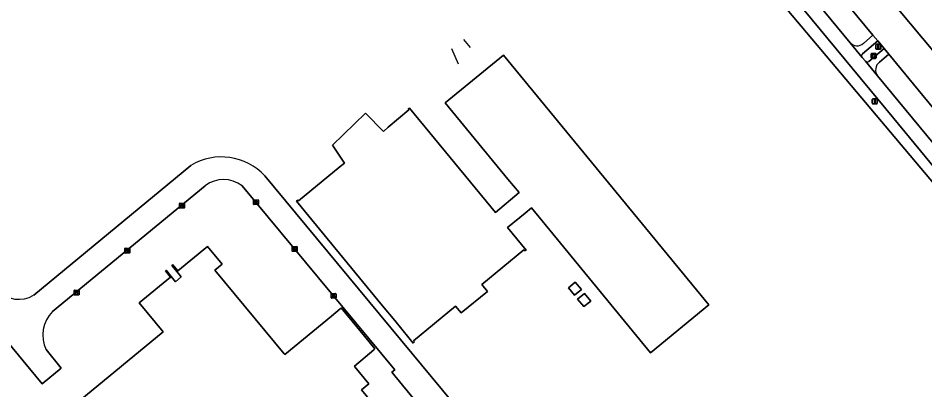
# Model space of a CAD drawing. Extents: x 156141 to 158132, y 385651 to 388333.
# Drawn here: x 157235.4 to 157419.6, y 386652.3 to 386727.9 of the extents above; entities that cross this region are included whole.
import ezdxf

# ---------------------------------------------------------------- set-up
doc = ezdxf.new("R2010")
doc.units = 0
for name, color, linetype in [('IMGEO_Berm_groen', 7, 'Continuous'), ('IMGEO_Erf', 7, 'Continuous'), ('IMGEO_Fietspad_gesloten', 7, 'Continuous'), ('IMGEO_Hek', 7, 'Continuous'), ('IMGEO_Kolk', 7, 'Continuous'), ('IMGEO_Lage_trafo', 7, 'Continuous'), ('IMGEO_Lichtmast', 7, 'Continuous'), ('IMGEO_Muur', 7, 'Continuous'), ('IMGEO_Pand', 7, 'Continuous'), ('IMGEO_Rijbaan_lokaal_gesloten', 7, 'Continuous'), ('IMGEO_Rijbaan_lokaal_open', 7, 'Continuous'), ('IMGEO_Verklikker', 7, 'Continuous'), ('IMGEO_Voetpad_open', 7, 'Continuous')]:
    doc.layers.add(name, color=color, linetype=linetype)

msp = doc.modelspace()

# ---------------------------------------------------------------- linework, layer by layer
at = {"layer": 'IMGEO_Berm_groen'}
for points in [[(157378.22, 386750), (157345.28, 386789.91), (157329.8, 386808.57), (157324.43, 386815.04), (157317.74, 386823.13), (157307.17, 386835.58), (157306.25, 386836.69), (157305.37, 386835.93), (157305.15, 386835.75), (157328.47, 386807.48), (157367.45, 386760.21), (157366.55, 386759.48), (157442.78, 386668.9), (157442.14, 386652.48), (157442.13, 386652.37), (157442.56, 386652.73), (157444.72, 386654.55), (157444.07, 386655.27), (157444.34, 386666.47), (157445.33, 386667.19), (157450.88, 386660.2), (157450.55, 386659.49), (157451.57, 386660.37)], [(157450.98, 386661.78), (157450.57, 386662.3), (157413.31, 386707.49), (157378.22, 386750)], [(157392.45, 386744.52), (157389.02, 386741.6), (157404.45, 386722.87)], [(157407.15, 386722.74), (157409.09, 386724.39), (157392.45, 386744.52)], [(157411.36, 386721.69), (157410.06, 386723.22), (157406.97, 386720.59)], [(157408.25, 386719.05), (157411.36, 386721.69)], [(157406.89, 386719.89), (157407.56, 386719.12)], [(157417.31, 386714.46), (157412.34, 386720.54), (157410.42, 386718.92)], [(157410.04, 386716.14), (157427.18, 386695.38), (157429.57, 386697.33), (157425.36, 386702.43), (157425.55, 386702.59), (157426.49, 386703.35), (157422.54, 386708.15), (157422.42, 386708.29), (157417.31, 386714.46)]]:
    msp.add_lwpolyline(points, dxfattribs=at)
for centre, radius, start, end in [((157405.86, 386724.13), 1.89, 221.4881, 313.0553), ((157407.28, 386720.2), 0.5, 127.9117, 218.3193), ((157407.94, 386719.46), 0.511, 221.797, 306.9138), ((157411.59, 386717.35), 1.96, 126.7163, 217.7865)]:
    msp.add_arc(centre, radius, start, end, dxfattribs=at)
at = {"layer": 'IMGEO_Erf'}
for points in [[(157367.18, 386603.49), (157379.26, 386613.39), (157384.15, 386607.49), (157395.43, 386613.64), (157433.09, 386644.72), (157438.36, 386649.16), (157442.13, 386652.37), (157442.14, 386652.48), (157442.78, 386668.9), (157366.55, 386759.48)], [(157241.14, 386660.5), (157244.18, 386656.74), (157240.3, 386653.54), (157189.51, 386714.98)], [(157238.59, 386671.57), (157270.54, 386697.93)], [(157285.55, 386695.79), (157353.47, 386613.84), (157354.54, 386613.78), (157362.88, 386603.74)], [(157273.46, 386693.81), (157242.43, 386668.25)], [(157311.38, 386655.91), (157311.98, 386656.38), (157280.92, 386693.79)], [(157239.52, 386643.16), (157264.92, 386664.1), (157260.03, 386670.04), (157266.36, 386675.26), (157265.35, 386676.5), (157265.49, 386676.62), (157266.51, 386675.39), (157267.4, 386674.3), (157268.58, 386675.28), (157267.69, 386676.37), (157266.68, 386677.61), (157266.83, 386677.72), (157267.86, 386676.52), (157273.93, 386681.49), (157276.89, 386677.87), (157275.41, 386676.67), (157289.5, 386659.64), (157289.61, 386659.5), (157299.07, 386667.3), (157300.85, 386668.77), (157301.09, 386668.97), (157304.24, 386665.14), (157306.73, 386662.11), (157307.93, 386660.66), (157307.7, 386660.47), (157305.92, 386658.98), (157303.74, 386657.16), (157303.85, 386657.02), (157306.66, 386653.54), (157305.19, 386652.34), (157328.57, 386623.96)], [(157358.3, 386597.31), (157351.95, 386605.08), (157352.02, 386606.42), (157338.37, 386622.98), (157311.38, 386655.91)]]:
    msp.add_lwpolyline(points, dxfattribs=at)
for points in [[(157314.81, 386709.21), (157314.68, 386709.38), (157314.94, 386709.58), (157332.38, 386688.37), (157337.21, 386692.4), (157334.94, 386695.15), (157322.21, 386710.63), (157334.05, 386720.36), (157375.74, 386669.6), (157363.93, 386659.88), (157339.71, 386689.29), (157338.44, 386688.25), (157334.86, 386685.3), (157338.63, 386680.73), (157338.37, 386680.55), (157338.17, 386680.78), (157329.61, 386673.74), (157330.77, 386672.33), (157325.45, 386667.97), (157324.27, 386669.34), (157315.77, 386662.27), (157315.94, 386662.06), (157315.69, 386661.85), (157314.83, 386662.89), (157311.95, 386666.4), (157309.46, 386669.42), (157292, 386690.67), (157292.25, 386690.88), (157292.37, 386690.73), (157300.87, 386697.69), (157301.75, 386698.38), (157299.33, 386702.03), (157305.99, 386708.58), (157309.66, 386704.85), (157310.64, 386705.74)], [(157348.63, 386674.23), (157349.88, 386672.73), (157348.47, 386671.55), (157347.22, 386673.04)], [(157350.51, 386671.93), (157351.76, 386670.38), (157350.34, 386669.24), (157349.1, 386670.79)]]:
    msp.add_lwpolyline(points, close=True, dxfattribs=at)
for centre, radius, start, end in [((157276.73, 386687.67), 11.99, 42.6421, 121.1297), ((157277.17, 386688.97), 6.1, 52.1127, 127.4413), ((157235.55, 386676.66), 5.93, 223.4852, 300.7949), ((157247.21, 386663.47), 6.76, 135.0325, 206.1411)]:
    msp.add_arc(centre, radius, start, end, dxfattribs=at)
at = {"layer": 'IMGEO_Fietspad_gesloten'}
for points in [[(157164.67, 387007.38), (157170.76, 387000), (157242.5, 386913.02), (157260.15, 386891.62), (157276.21, 386872.22), (157291.72, 386853.57), (157295.69, 386848.8), (157300.18, 386843.65), (157300.3, 386843.52), (157300.52, 386843.27), (157300.61, 386843.16), (157300.77, 386842.97), (157305.03, 386838.05), (157305.21, 386837.84), (157306.25, 386836.69), (157307.17, 386835.58), (157317.74, 386823.13), (157324.43, 386815.04), (157329.8, 386808.57), (157345.28, 386789.91), (157378.22, 386750), (157413.31, 386707.49), (157450.57, 386662.3)], [(157427.18, 386695.38), (157410.04, 386716.14), (157407.56, 386719.12), (157406.89, 386719.89), (157404.45, 386722.87), (157389.02, 386741.6), (157388.04, 386742.79), (157382.1, 386750), (157347.61, 386791.86), (157332.14, 386810.5), (157326.82, 386816.91), (157320.17, 386824.85), (157310.45, 386836.4), (157309.8, 386837.16), (157295.33, 386853.77), (157294.67, 386854.55), (157291.27, 386858.66), (157287.92, 386862.76), (157271.63, 386882.38), (157267.94, 386886.84), (157265.44, 386889.85), (157261.8, 386894.26), (157261.7, 386894.37), (157255.95, 386901.35)]]:
    msp.add_lwpolyline(points, dxfattribs=at)
at = {"layer": 'IMGEO_Hek'}
msp.add_lwpolyline([(157367.45, 386760.21), (157366.55, 386759.48), (157442.78, 386668.9)], dxfattribs=at)
at = {"layer": 'IMGEO_Kolk'}
for p, q in [((157268.29, 386690.26), (157269.14, 386690.26)), ((157283.24, 386690.05), (157283.24, 386690.9)), ((157283.31, 386690.97), (157284.17, 386690.97)), ((157283.5, 386690.47), (157283.5, 386690.48)), ((157283.54, 386690.52), (157283.94, 386690.52)), ((157283.94, 386690.43), (157283.54, 386690.43)), ((157283.73, 386690.75), (157283.75, 386690.75)), ((157283.98, 386690.48), (157283.98, 386690.47)), ((157284.24, 386690.9), (157284.24, 386690.05)), ((157268.22, 386689.33), (157268.22, 386690.18)), ((157269.14, 386689.25), (157268.29, 386689.25)), ((157268.47, 386689.75), (157268.47, 386689.76)), ((157268.91, 386689.71), (157268.51, 386689.71)), ((157268.52, 386689.8), (157268.91, 386689.8)), ((157268.7, 386690.03), (157268.73, 386690.03)), ((157268.73, 386689.48), (157268.7, 386689.48)), ((157268.96, 386689.76), (157268.96, 386689.75)), ((157269.22, 386690.18), (157269.22, 386689.33)), ((157284.17, 386689.97), (157283.31, 386689.97)), ((157283.75, 386690.19), (157283.72, 386690.19)), ((157257.11, 386680.19), (157257.11, 386681.04)), ((157257.18, 386681.12), (157258.04, 386681.12)), ((157258.11, 386681.04), (157258.11, 386680.19)), ((157291.12, 386680.53), (157291.12, 386681.38)), ((157291.2, 386681.45), (157292.05, 386681.45)), ((157291.61, 386681.23), (157291.64, 386681.23)), ((157292.13, 386681.38), (157292.13, 386680.53)), ((157258.04, 386680.11), (157257.18, 386680.11)), ((157257.37, 386680.61), (157257.37, 386680.62)), ((157257.41, 386680.66), (157257.81, 386680.66)), ((157257.81, 386680.57), (157257.41, 386680.57)), ((157257.62, 386680.34), (157257.59, 386680.34)), ((157257.6, 386680.89), (157257.62, 386680.89)), ((157257.85, 386680.62), (157257.85, 386680.61)), ((157292.05, 386680.45), (157291.2, 386680.45)), ((157291.38, 386680.95), (157291.38, 386680.96)), ((157291.82, 386680.91), (157291.42, 386680.91)), ((157291.43, 386681), (157291.82, 386681)), ((157291.63, 386680.67), (157291.61, 386680.67)), ((157291.87, 386680.96), (157291.87, 386680.95)), ((157246.8, 386671.66), (157246.8, 386672.51)), ((157246.87, 386672.59), (157247.73, 386672.59)), ((157247.06, 386672.08), (157247.06, 386672.09)), ((157247.1, 386672.13), (157247.5, 386672.13)), ((157247.5, 386672.04), (157247.1, 386672.04)), ((157247.31, 386671.81), (157247.28, 386671.81)), ((157247.29, 386672.36), (157247.31, 386672.36)), ((157247.54, 386672.09), (157247.54, 386672.08)), ((157247.8, 386672.51), (157247.8, 386671.66)), ((157299.01, 386671.01), (157299.01, 386671.87)), ((157299.08, 386671.94), (157299.93, 386671.94)), ((157300.01, 386671.87), (157300.01, 386671.01)), ((157247.73, 386671.58), (157246.87, 386671.58)), ((157299.93, 386670.94), (157299.08, 386670.94)), ((157299.26, 386671.43), (157299.26, 386671.45)), ((157299.7, 386671.4), (157299.3, 386671.4)), ((157299.31, 386671.48), (157299.7, 386671.48)), ((157299.49, 386671.72), (157299.52, 386671.72)), ((157299.52, 386671.16), (157299.49, 386671.16)), ((157299.75, 386671.45), (157299.75, 386671.43))]:
    msp.add_line(p, q, dxfattribs=at)
for points in [[(157268.29, 386690.26), (157269.14, 386690.26)], [(157283.24, 386690.05), (157283.24, 386690.9)], [(157283.31, 386690.97), (157284.17, 386690.97)], [(157284.24, 386690.9), (157284.24, 386690.05)], [(157268.22, 386689.33), (157268.22, 386690.18)], [(157269.14, 386689.25), (157268.29, 386689.25)], [(157269.22, 386690.18), (157269.22, 386689.33)], [(157284.17, 386689.97), (157283.31, 386689.97)], [(157257.11, 386680.19), (157257.11, 386681.04)], [(157257.18, 386681.12), (157258.04, 386681.12)], [(157258.11, 386681.04), (157258.11, 386680.19)], [(157291.12, 386680.53), (157291.12, 386681.38)], [(157291.2, 386681.45), (157292.05, 386681.45)], [(157292.13, 386681.38), (157292.13, 386680.53)], [(157258.04, 386680.11), (157257.18, 386680.11)], [(157292.05, 386680.45), (157291.2, 386680.45)], [(157246.8, 386671.66), (157246.8, 386672.51)], [(157246.87, 386672.59), (157247.73, 386672.59)], [(157247.8, 386672.51), (157247.8, 386671.66)], [(157299.01, 386671.01), (157299.01, 386671.87)], [(157299.08, 386671.94), (157299.93, 386671.94)], [(157300.01, 386671.87), (157300.01, 386671.01)], [(157247.73, 386671.58), (157246.87, 386671.58)], [(157299.93, 386670.94), (157299.08, 386670.94)]]:
    msp.add_lwpolyline(points, dxfattribs=at)
for centre, radius, start, end in [((157268.29, 386690.18), 0.0765, 91.552, 178.448), ((157268.29, 386690.18), 0.0765, 91.552, 178.448), ((157269.14, 386690.18), 0.0765, 1.552, 88.448), ((157269.14, 386690.18), 0.0765, 1.552, 88.448), ((157283.32, 386690.9), 0.0765, 91.552, 178.448), ((157283.32, 386690.9), 0.0765, 91.552, 178.448), ((157283.54, 386690.48), 0.0403, 85.8775, 175.7526), ((157283.53, 386690.47), 0.0366, 178.938, 274.7102), ((157283.94, 386690.48), 0.0386, 1.7309, 96.639), ((157283.94, 386690.47), 0.043, 264.8664, 352.4533), ((157284.16, 386690.9), 0.0765, 1.552, 88.448), ((157284.16, 386690.9), 0.0765, 1.552, 88.448), ((157268.29, 386689.33), 0.0765, 181.552, 268.448), ((157268.29, 386689.33), 0.0765, 181.552, 268.448), ((157268.51, 386689.76), 0.0403, 85.8775, 175.7526), ((157268.51, 386689.75), 0.0366, 178.938, 274.7102), ((157268.92, 386689.76), 0.0386, 1.7309, 96.639), ((157268.92, 386689.75), 0.043, 264.8664, 352.4533), ((157269.14, 386689.33), 0.0765, 271.552, 358.448), ((157269.14, 386689.33), 0.0765, 271.552, 358.448), ((157283.32, 386690.05), 0.0765, 181.552, 268.448), ((157283.32, 386690.05), 0.0765, 181.552, 268.448), ((157284.16, 386690.05), 0.0765, 271.552, 358.448), ((157284.16, 386690.05), 0.0765, 271.552, 358.448), ((157257.19, 386681.04), 0.0765, 91.552, 178.448), ((157257.19, 386681.04), 0.0765, 91.552, 178.448), ((157258.03, 386681.04), 0.0765, 1.552, 88.448), ((157258.03, 386681.04), 0.0765, 1.552, 88.448), ((157291.2, 386681.38), 0.0765, 91.552, 178.448), ((157291.2, 386681.38), 0.0765, 91.552, 178.448), ((157292.05, 386681.38), 0.0765, 1.552, 88.448), ((157292.05, 386681.38), 0.0765, 1.552, 88.448), ((157257.19, 386680.19), 0.0765, 181.552, 268.448), ((157257.19, 386680.19), 0.0765, 181.552, 268.448), ((157257.41, 386680.62), 0.0403, 85.8775, 175.7526), ((157257.4, 386680.61), 0.0366, 178.938, 274.7102), ((157257.81, 386680.62), 0.0386, 1.7309, 96.639), ((157257.81, 386680.61), 0.043, 264.8664, 352.4533), ((157258.03, 386680.19), 0.0765, 271.552, 358.448), ((157258.03, 386680.19), 0.0765, 271.552, 358.448), ((157291.2, 386680.53), 0.0765, 181.552, 268.448), ((157291.2, 386680.53), 0.0765, 181.552, 268.448), ((157291.42, 386680.96), 0.0403, 85.8775, 175.7526), ((157291.42, 386680.95), 0.0366, 178.938, 274.7102), ((157291.83, 386680.96), 0.0386, 1.7309, 96.639), ((157291.82, 386680.95), 0.043, 264.8664, 352.4533), ((157292.05, 386680.53), 0.0765, 271.552, 358.448), ((157292.05, 386680.53), 0.0765, 271.552, 358.448), ((157246.88, 386672.51), 0.0765, 91.552, 178.448), ((157246.88, 386672.51), 0.0765, 91.552, 178.448), ((157247.1, 386672.09), 0.0403, 85.8775, 175.7526), ((157247.09, 386672.08), 0.0366, 178.938, 274.7102), ((157247.5, 386672.09), 0.0386, 1.7309, 96.639), ((157247.5, 386672.08), 0.043, 264.8664, 352.4533), ((157247.72, 386672.51), 0.0765, 1.552, 88.448), ((157247.72, 386672.51), 0.0765, 1.552, 88.448), ((157299.08, 386671.86), 0.0765, 91.552, 178.448), ((157299.08, 386671.86), 0.0765, 91.552, 178.448), ((157299.93, 386671.86), 0.0765, 1.552, 88.448), ((157299.93, 386671.86), 0.0765, 1.552, 88.448), ((157246.88, 386671.66), 0.0765, 181.552, 268.448), ((157246.88, 386671.66), 0.0765, 181.552, 268.448), ((157247.72, 386671.66), 0.0765, 271.552, 358.448), ((157247.72, 386671.66), 0.0765, 271.552, 358.448), ((157299.08, 386671.01), 0.0765, 181.552, 268.448), ((157299.08, 386671.01), 0.0765, 181.552, 268.448), ((157299.3, 386671.44), 0.0403, 85.8775, 175.7526), ((157299.3, 386671.43), 0.0366, 178.938, 274.7102), ((157299.71, 386671.44), 0.0386, 1.7309, 96.639), ((157299.71, 386671.44), 0.043, 264.8664, 352.4533), ((157299.93, 386671.01), 0.0765, 271.552, 358.448), ((157299.93, 386671.01), 0.0765, 271.552, 358.448)]:
    msp.add_arc(centre, radius, start, end, dxfattribs=at)
for centre, major_axis, ratio, start_param, end_param in [((157283.73, 386690.47), (-0.387, 0.002), 0.722429, 4.712389, 7.853982), ((157283.75, 386690.47), (-0.39, 0.002), 0.717154, 1.570796, 4.712389), ((157268.7, 386689.75), (-0.387, 0.002), 0.722429, 4.712389, 7.853982), ((157268.73, 386689.75), (-0.39, 0.002), 0.717154, 1.570796, 4.712389), ((157291.61, 386680.95), (-0.387, 0.002), 0.722429, 4.712389, 7.853982), ((157291.64, 386680.95), (-0.39, 0.002), 0.717154, 1.570796, 4.712389), ((157257.6, 386680.61), (-0.387, 0.002), 0.722429, 4.712389, 7.853982), ((157257.62, 386680.61), (-0.39, 0.002), 0.717154, 1.570796, 4.712389), ((157247.29, 386672.08), (-0.387, 0.002), 0.722429, 4.712389, 7.853982), ((157247.31, 386672.08), (-0.39, 0.002), 0.717154, 1.570796, 4.712389), ((157299.49, 386671.44), (-0.387, 0.002), 0.722429, 4.712389, 7.853982), ((157299.52, 386671.44), (-0.39, 0.002), 0.717154, 1.570796, 4.712389)]:
    msp.add_ellipse(centre, major_axis=major_axis, ratio=ratio, start_param=start_param, end_param=end_param, dxfattribs=at)
at = {"layer": 'IMGEO_Lage_trafo'}
for points in [[(157348.47, 386671.55), (157349.88, 386672.73), (157348.63, 386674.23), (157347.22, 386673.04)], [(157350.34, 386669.24), (157351.76, 386670.38), (157350.51, 386671.93), (157349.1, 386670.79)]]:
    msp.add_lwpolyline(points, close=True, dxfattribs=at)
at = {"layer": 'IMGEO_Lichtmast'}
for p, q in [((157409.69, 386721.64), (157409.69, 386722.44)), ((157409.69, 386722.44), (157409.69, 386721.64)), ((157409.79, 386722.54), (157410.58, 386722.54)), ((157410.58, 386722.54), (157409.79, 386722.54)), ((157410.58, 386721.54), (157409.79, 386721.54)), ((157409.79, 386721.54), (157410.58, 386721.54)), ((157410.68, 386722.44), (157410.68, 386721.64)), ((157410.68, 386721.64), (157410.68, 386722.44)), ((157408.96, 386710.55), (157408.96, 386711.35)), ((157408.96, 386711.35), (157408.96, 386710.55)), ((157409.06, 386711.45), (157409.85, 386711.45)), ((157409.85, 386711.45), (157409.06, 386711.45)), ((157409.95, 386711.35), (157409.95, 386710.55)), ((157409.95, 386710.55), (157409.95, 386711.35)), ((157409.85, 386710.45), (157409.06, 386710.45)), ((157409.06, 386710.45), (157409.85, 386710.45))]:
    msp.add_line(p, q, dxfattribs=at)
for points in [[(157410.11, 386722.42), (157410.26, 386722.42), (157410.26, 386721.67), (157410.11, 386721.67), (157410.11, 386722.42)], [(157409.38, 386711.33), (157409.53, 386711.33), (157409.53, 386710.58), (157409.38, 386710.58), (157409.38, 386711.33)]]:
    msp.add_lwpolyline(points, dxfattribs=at)
for centre, start, end in [((157409.79, 386722.44), 90, 180), ((157409.79, 386722.44), 90, 180), ((157409.79, 386721.64), 180, 270), ((157409.79, 386721.64), 180, 270), ((157410.58, 386722.44), 0, 90), ((157410.58, 386722.44), 360, 90), ((157410.58, 386721.64), 270, 0), ((157410.58, 386721.64), 270, 0), ((157409.06, 386711.35), 90, 180), ((157409.06, 386711.35), 90, 180), ((157409.06, 386710.55), 180, 270), ((157409.06, 386710.55), 180, 270), ((157409.85, 386711.35), 0, 90), ((157409.85, 386711.35), 360, 90), ((157409.85, 386710.55), 270, 0), ((157409.85, 386710.55), 270, 0)]:
    msp.add_arc(centre, 0.1, start, end, dxfattribs=at)
at = {"layer": 'IMGEO_Muur'}
for points in [[(157325.92, 386723.53), (157327.27, 386721.89)], [(157323.48, 386721.66), (157324.86, 386718.59)]]:
    msp.add_lwpolyline(points, dxfattribs=at)
at = {"layer": 'IMGEO_Pand'}
msp.add_lwpolyline([(157310.64, 386705.74), (157309.66, 386704.85), (157305.99, 386708.58), (157299.33, 386702.03), (157301.75, 386698.38), (157300.87, 386697.69), (157292.37, 386690.73), (157292.25, 386690.88), (157292, 386690.67), (157309.46, 386669.42), (157311.95, 386666.4), (157314.83, 386662.89), (157315.69, 386661.85), (157315.94, 386662.06), (157315.77, 386662.27), (157324.27, 386669.34), (157325.45, 386667.97), (157330.77, 386672.33), (157329.61, 386673.74), (157338.17, 386680.78), (157338.37, 386680.55), (157338.63, 386680.73), (157334.86, 386685.3), (157338.44, 386688.25), (157339.71, 386689.29), (157363.93, 386659.88), (157375.74, 386669.6), (157334.05, 386720.36), (157322.21, 386710.63), (157334.94, 386695.15), (157337.21, 386692.4), (157332.38, 386688.37), (157314.94, 386709.58), (157314.68, 386709.38), (157314.81, 386709.21)], close=True, dxfattribs=at)
msp.add_lwpolyline([(157328.57, 386623.96), (157305.19, 386652.34), (157306.66, 386653.54), (157303.85, 386657.02), (157303.74, 386657.16), (157305.92, 386658.98), (157307.7, 386660.47), (157307.93, 386660.66), (157306.73, 386662.11), (157304.24, 386665.14), (157301.09, 386668.97), (157300.85, 386668.77), (157299.07, 386667.3), (157289.61, 386659.5), (157289.5, 386659.64), (157275.41, 386676.67), (157276.89, 386677.87), (157273.93, 386681.49), (157267.86, 386676.52), (157266.83, 386677.72), (157266.68, 386677.61), (157267.69, 386676.37), (157268.58, 386675.28), (157267.4, 386674.3), (157266.51, 386675.39), (157265.49, 386676.62), (157265.35, 386676.5), (157266.36, 386675.26), (157260.03, 386670.04), (157264.92, 386664.1), (157239.52, 386643.16)], dxfattribs=at)
at = {"layer": 'IMGEO_Rijbaan_lokaal_gesloten'}
for points in [[(157426.46, 386715.02), (157411.85, 386732.61), (157404.36, 386741.66), (157399.76, 386747.22), (157397.46, 386750), (157394.65, 386753.39), (157378.74, 386772.62), (157348.75, 386808.9), (157341.23, 386817.97), (157304.54, 386862.26), (157298.9, 386857.58), (157313.81, 386839.66), (157314.45, 386838.88), (157335.58, 386813.32), (157387.92, 386750), (157391.48, 386745.7), (157392.45, 386744.52), (157409.09, 386724.39), (157410.06, 386723.22), (157411.36, 386721.69), (157412.34, 386720.54), (157417.31, 386714.46), (157422.42, 386708.29)], [(157231.25, 386672.58), (157193.58, 386718.06), (157192.45, 386719.43), (157188.61, 386716.08), (157189.51, 386714.98), (157240.3, 386653.54), (157244.18, 386656.74), (157241.14, 386660.5)], [(157270.54, 386697.93), (157238.59, 386671.57)], [(157362.88, 386603.74), (157354.54, 386613.78), (157353.47, 386613.84), (157285.55, 386695.79)], [(157242.43, 386668.25), (157273.46, 386693.81)], [(157280.92, 386693.79), (157311.98, 386656.38), (157311.38, 386655.91), (157338.37, 386622.98), (157352.02, 386606.42), (157351.95, 386605.08), (157358.3, 386597.31)]]:
    msp.add_lwpolyline(points, dxfattribs=at)
for centre, radius, start, end in [((157276.73, 386687.67), 11.99, 42.6421, 121.1297), ((157277.17, 386688.97), 6.1, 52.1127, 127.4413), ((157235.55, 386676.66), 5.93, 223.4852, 300.7949), ((157247.21, 386663.47), 6.76, 135.0325, 206.1411)]:
    msp.add_arc(centre, radius, start, end, dxfattribs=at)
at = {"layer": 'IMGEO_Rijbaan_lokaal_open'}
msp.add_lwpolyline([(157405.11, 386741.07), (157404.51, 386741.79), (157404.36, 386741.66), (157411.85, 386732.61), (157426.46, 386715.02), (157428.27, 386712.83)], dxfattribs=at)
at = {"layer": 'IMGEO_Verklikker'}
for p, q in [((157408.74, 386719.79), (157408.74, 386720.59)), ((157408.74, 386720.59), (157408.74, 386719.79)), ((157408.84, 386720.69), (157409.63, 386720.69)), ((157409.63, 386720.69), (157408.84, 386720.69)), ((157409.63, 386719.69), (157408.84, 386719.69)), ((157408.84, 386719.69), (157409.63, 386719.69)), ((157409.73, 386720.59), (157409.73, 386719.79)), ((157409.73, 386719.79), (157409.73, 386720.59))]:
    msp.add_line(p, q, dxfattribs=at)
for points in [[(157408.84, 386720.42), (157409.62, 386720.42), (157409.62, 386719.96), (157408.84, 386719.96), (157408.84, 386720.42)], [(157408.9, 386720.36), (157408.9, 386720.02), (157409.56, 386720.02), (157409.56, 386720.36), (157408.9, 386720.36)]]:
    msp.add_lwpolyline(points, dxfattribs=at)
for centre, start, end in [((157408.84, 386720.59), 90, 180), ((157408.84, 386720.59), 90, 180), ((157408.84, 386719.79), 180, 270), ((157408.84, 386719.79), 180, 270), ((157409.63, 386720.59), 0, 90), ((157409.63, 386720.59), 360, 90), ((157409.63, 386719.79), 270, 0), ((157409.63, 386719.79), 270, 0)]:
    msp.add_arc(centre, 0.1, start, end, dxfattribs=at)
at = {"layer": 'IMGEO_Voetpad_open'}
for points in [[(157406.97, 386720.59), (157410.06, 386723.22), (157409.09, 386724.39), (157407.15, 386722.74)], [(157404.45, 386722.87), (157406.89, 386719.89)], [(157410.42, 386718.92), (157412.34, 386720.54), (157411.36, 386721.69), (157408.25, 386719.05)], [(157407.56, 386719.12), (157410.04, 386716.14)]]:
    msp.add_lwpolyline(points, dxfattribs=at)
for centre, radius, start, end in [((157405.86, 386724.13), 1.89, 221.4881, 313.0553), ((157407.28, 386720.2), 0.5, 127.9117, 218.3193), ((157407.94, 386719.46), 0.511, 221.797, 306.9138), ((157411.59, 386717.35), 1.96, 126.7163, 217.7865)]:
    msp.add_arc(centre, radius, start, end, dxfattribs=at)

doc.saveas('drawing.dxf')
